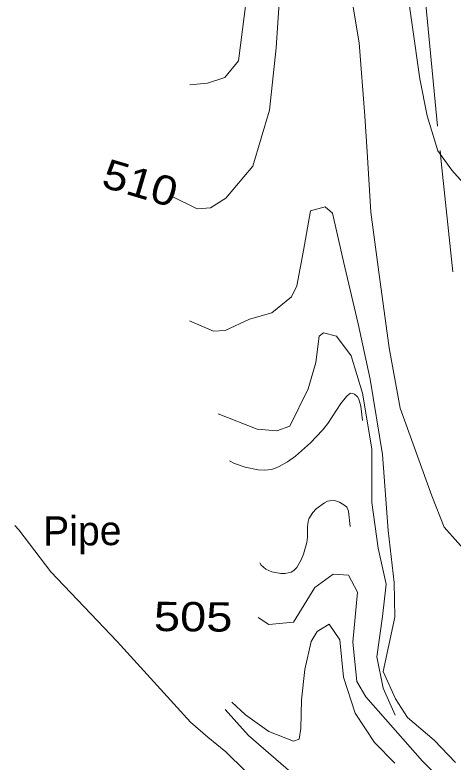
# Model space of a CAD drawing. Extents: x 2361284 to 2366480, y 6976556 to 6985346.
# Drawn here: x 2364262.2 to 2364333.9, y 6978156.3 to 6978278.7 of the extents above; entities that cross this region are included whole.
import ezdxf
from ezdxf.enums import TextEntityAlignment as Align

# ---------------------------------------------------------------- set-up
doc = ezdxf.new("R2010")
doc.units = 0
doc.header["$LTSCALE"] = 1.9
for name, color, linetype, lineweight in [('10', 7, 'Continuous', 13), ('12', 7, 'Continuous', 13), ('13', 7, 'Continuous', 13), ('15', 7, 'Continuous', 13), ('21', 7, 'Continuous', 13)]:
    doc.layers.add(name, color=color, linetype=linetype, lineweight=lineweight)

msp = doc.modelspace()

# ---------------------------------------------------------------- linework, layer by layer
at = {"layer": '12'}
for points in [[(2364354.864, 6978154.542), (2364353.123, 6978161.024), (2364351.474, 6978169.33), (2364349.731, 6978173.764), (2364348.126, 6978177.439), (2364345.548, 6978181.454), (2364342.908, 6978184.519), (2364339.253, 6978188.135), (2364336.938, 6978189.783), (2364332.47, 6978194.791), (2364330.471, 6978199.922), (2364325.245, 6978214.274), (2364323.481, 6978224.176), (2364321.792, 6978236.552), (2364320.479, 6978246.379), (2364319.855, 6978256.264), (2364319.449, 6978262.101), (2364318.565, 6978274.103), (2364316.381, 6978287.133)], [(2364305.576, 6978282.32), (2364304.962, 6978273.303), (2364303.849, 6978263.062), (2364301.118, 6978253.886), (2364296.686, 6978248.653), (2364294.191, 6978247.059), (2364292.024, 6978246.924), (2364287.702, 6978249.017)], [(2364333.448, 6978151.858), (2364328.915, 6978156.435), (2364319.623, 6978166.997), (2364318.17, 6978169.483), (2364317.518, 6978175.958), (2364318.27, 6978184.135), (2364316.784, 6978186.942), (2364314.312, 6978187.059), (2364311.273, 6978184.909), (2364307.777, 6978179.235), (2364303.724, 6978178.82), (2364301.99, 6978179.98)]]:
    msp.add_lwpolyline(points, dxfattribs=at)
at = {"layer": '13'}
for points in [[(2364362.485, 6978150.224), (2364358.917, 6978169.921), (2364356.52, 6978187.65), (2364352.852, 6978206.335), (2364351.113, 6978213.63), (2364348.315, 6978218.612), (2364345.949, 6978225.58), (2364342.942, 6978233.483), (2364340.654, 6978239.621), (2364338.557, 6978244.581), (2364336.898, 6978249.675), (2364333.704, 6978253.266), (2364331.444, 6978256.415), (2364329.679, 6978262.168), (2364328.502, 6978268.217), (2364325.964, 6978285.934)], [(2364300.05, 6978280.977), (2364298.792, 6978271.155), (2364296.558, 6978268.423), (2364293.677, 6978267.486), (2364290.829, 6978267.249)], [(2364334.346, 6978156.247), (2364330.861, 6978159.904), (2364326.477, 6978163.582), (2364324.498, 6978166.653), (2364322.475, 6978171.164), (2364324.37, 6978180.063), (2364324.277, 6978185.733), (2364323.286, 6978194.243), (2364322.367, 6978206.665), (2364320.359, 6978218.996), (2364318.393, 6978228.088), (2364315.995, 6978238.297), (2364314.18, 6978246.179), (2364312.98, 6978247.248), (2364310.587, 6978246.565), (2364309.438, 6978240.085), (2364308.313, 6978234.294), (2364307.471, 6978232.484), (2364304.215, 6978229.904), (2364300.565, 6978228.859), (2364296.622, 6978226.971), (2364294.681, 6978226.874), (2364290.757, 6978228.585)], [(2364324.453, 6978164.013), (2364322.461, 6978168.414), (2364321.441, 6978173.525), (2364322.35, 6978180.144), (2364322.959, 6978185.471), (2364321.682, 6978191.338), (2364320.601, 6978198.808), (2364320.617, 6978207.619), (2364319.101, 6978216.724), (2364317.263, 6978222.827), (2364314.832, 6978226.074), (2364312.721, 6978226.627), (2364311.971, 6978226.077), (2364311.463, 6978221.722), (2364310.214, 6978217.43), (2364307.182, 6978211.312), (2364305.069, 6978210.532), (2364301.857, 6978210.841), (2364295.462, 6978213.351)], [(2364319.073, 6978212.265), (2364318.796, 6978214.585), (2364318.48, 6978215.739), (2364318.252, 6978216.12), (2364317.765, 6978216.542), (2364317.496, 6978216.672), (2364317.123, 6978216.706), (2364316.971, 6978216.634), (2364316.469, 6978216.171), (2364315.527, 6978215.011), (2364313.408, 6978211.761), (2364312.516, 6978210.651), (2364310.548, 6978208.564), (2364308.128, 6978206.395), (2364306.818, 6978205.474), (2364305.417, 6978204.709), (2364304.677, 6978204.397), (2364304.164, 6978204.239), (2364303.099, 6978204.104), (2364302.008, 6978204.162), (2364299.866, 6978204.631), (2364298.125, 6978205.212), (2364297.285, 6978205.616)], [(2364317.048, 6978194.914), (2364316.814, 6978197.422), (2364316.519, 6978198.028), (2364316.173, 6978198.355), (2364315.34, 6978198.868), (2364314.524, 6978199.12), (2364313.751, 6978199.104), (2364313.372, 6978199.013), (2364312.841, 6978198.774), (2364311.494, 6978197.795), (2364310.94, 6978197.202), (2364310.326, 6978196.14), (2364310.195, 6978195.718), (2364310.085, 6978194.859), (2364310.09, 6978193.124), (2364309.983, 6978192.267), (2364309.423, 6978190.363), (2364309.043, 6978189.449), (2364308.312, 6978188.151), (2364307.829, 6978187.666), (2364307.414, 6978187.435), (2364306.427, 6978187.184), (2364305.699, 6978187.164), (2364304.229, 6978187.443), (2364303.249, 6978187.906), (2364302.504, 6978188.561), (2364302.255, 6978188.953)], [(2364297.711, 6978166.119), (2364299.922, 6978164.05), (2364303.737, 6978161.305), (2364307.792, 6978159.713), (2364308.699, 6978160.062), (2364308.992, 6978161.805), (2364309.088, 6978166.477), (2364309.631, 6978171.452), (2364310.657, 6978176.062), (2364311.651, 6978177.702), (2364313.62, 6978178.911), (2364315.395, 6978176.317), (2364316.003, 6978170.233), (2364317.909, 6978164.301), (2364321.055, 6978159.49), (2364324.398, 6978156.152)], [(2364296.602, 6978164.928), (2364300.404, 6978160.643), (2364308.167, 6978153.968), (2364312.204, 6978150.046), (2364316.132, 6978147.123), (2364322.207, 6978141.551), (2364324.315, 6978136.419), (2364325.346, 6978130.1), (2364326.846, 6978122.734), (2364328.355, 6978118.567), (2364329.859, 6978110.791), (2364329.59, 6978105.428)]]:
    msp.add_lwpolyline(points, dxfattribs=at)
at = {"layer": '15'}
msp.add_line((2364331.405, 6978260.464), (2364329.476, 6978280.367), dxfattribs=at)
msp.add_lwpolyline([(2364333.912, 6978236.597), (2364331.97, 6978254.679), (2364331.793, 6978256.488)], dxfattribs=at)
at = {"layer": '21'}
msp.add_lwpolyline([(2364262.154, 6978195.042), (2364262.771, 6978194.368), (2364268.027, 6978187.437), (2364273.481, 6978181.759), (2364278.925, 6978176.061), (2364284.899, 6978169.437), (2364290.922, 6978162.853), (2364293.765, 6978160.38), (2364296.678, 6978157.969), (2364303.098, 6978151.699), (2364303.28, 6978151.501)], dxfattribs=at)

# ---------------------------------------------------------------- texts
at = {"layer": '10'}
msp.add_text('Pipe', height=4.799, rotation=0.545, dxfattribs=at).set_placement((2364266.796, 6978191.726))
at = {"layer": '12'}
for s, rotation, width, p in [(' 510 ', 343.576, 1.15, (2364282.008, 6978248.846)), (' 505 ', 359.495, 1.2, (2364291.334, 6978177.716))]:
    msp.add_text(s, height=4.8, rotation=rotation, dxfattribs=dict(at, width=width)).set_placement(p, align=Align.CENTER)

doc.saveas('drawing.dxf')
